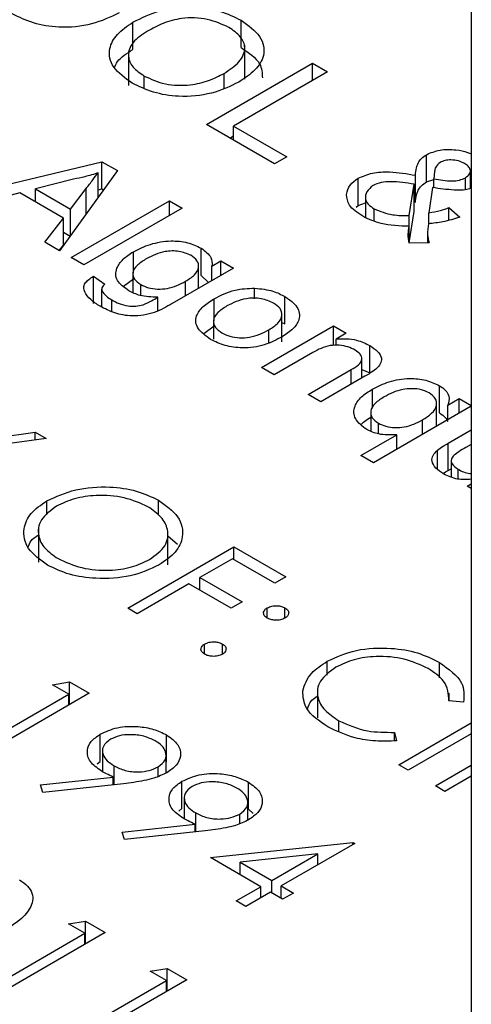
# Model space of a CAD drawing. Header units: inches. Extents: x 1880 to 2363, y -453 to -54.
# Tile 679 of 1056: x 1951.29 to 1951.561, y -148.338 to -147.748. Entities that reach past the tile are written whole.
import ezdxf

# ---------------------------------------------------------------- set-up
doc = ezdxf.new("R2010")
doc.units = ezdxf.units.IN
doc.header["$LTSCALE"] = 0.5
doc.header["$MEASUREMENT"] = 0
doc.layers.add('SID-M-S', color=105, linetype='Continuous')

msp = doc.modelspace()

# ---------------------------------------------------------------- linework, layer by layer
at = {"layer": 'SID-M-S'}
for p, q in [((1951.56069, -146.72774), (1951.56069, -148.53234)), ((1951.35787, -147.76603), (1951.35787, -147.74969)), ((1951.42281, -147.76486), (1951.42281, -147.74853)), ((1951.42492, -147.78381), (1951.42492, -147.76339)), ((1951.35528, -147.76713), (1951.35528, -147.78755)), ((1951.40195, -147.81091), (1951.46559, -147.77417)), ((1951.46559, -147.77417), (1951.47457, -147.77935)), ((1951.46559, -147.78453), (1951.46559, -147.77417)), ((1951.41252, -147.7891), (1951.41252, -147.78032)), ((1951.47457, -147.77935), (1951.41827, -147.81185)), ((1951.36478, -147.78923), (1951.36478, -147.78191)), ((1951.44275, -147.83446), (1951.40195, -147.81091)), ((1951.41827, -147.81185), (1951.45009, -147.83022)), ((1951.41827, -147.82033), (1951.41827, -147.81185)), ((1951.4161, -147.81908), (1951.41827, -147.81782)), ((1951.25622, -147.85327), (1951.33939, -147.83324)), ((1951.33939, -147.83324), (1951.34864, -147.83859)), ((1951.33939, -147.84958), (1951.33939, -147.83324)), ((1951.45009, -147.83022), (1951.44275, -147.83446)), ((1951.53377, -147.84535), (1951.53377, -147.82902)), ((1951.34864, -147.83859), (1951.31396, -147.8866)), ((1951.33722, -147.85441), (1951.33722, -147.83984)), ((1951.53868, -147.83913), (1951.53827, -147.84342)), ((1951.56013, -147.84919), (1951.56013, -147.83885)), ((1951.32239, -147.84366), (1951.29958, -147.84951)), ((1951.4929, -147.85952), (1951.4929, -147.84319)), ((1951.52721, -147.85772), (1951.52721, -147.84139)), ((1951.53377, -147.84535), (1951.53827, -147.84385)), ((1951.53827, -147.84881), (1951.53827, -147.84342)), ((1951.55715, -147.84975), (1951.55715, -147.84284)), ((1951.29018, -147.85194), (1951.26507, -147.85838)), ((1951.31628, -147.867), (1951.29018, -147.85194)), ((1951.29958, -147.85736), (1951.29958, -147.84951)), ((1951.29958, -147.84951), (1951.32048, -147.86158)), ((1951.32048, -147.86158), (1951.3299, -147.84931)), ((1951.3299, -147.86454), (1951.3299, -147.84931)), ((1951.33722, -147.8501), (1951.33939, -147.84958)), ((1951.33939, -147.84958), (1951.34032, -147.85011)), ((1951.52354, -147.86547), (1951.5264, -147.84674)), ((1951.5264, -147.86307), (1951.5264, -147.84674)), ((1951.53748, -147.84872), (1951.53517, -147.86388)), ((1951.32098, -147.89065), (1951.3799, -147.85663)), ((1951.3799, -147.85663), (1951.38746, -147.86099)), ((1951.3799, -147.86535), (1951.3799, -147.85663)), ((1951.4929, -147.85952), (1951.49725, -147.85795)), ((1951.49725, -147.85478), (1951.49725, -147.86657)), ((1951.32048, -147.87758), (1951.32048, -147.86158)), ((1951.38746, -147.86099), (1951.32853, -147.89501)), ((1951.49168, -147.86053), (1951.4929, -147.85952)), ((1951.50251, -147.86865), (1951.50251, -147.86143)), ((1951.52354, -147.8818), (1951.5264, -147.86307)), ((1951.53517, -147.87043), (1951.53517, -147.86388)), ((1951.54732, -147.86076), (1951.55376, -147.86646)), ((1951.54732, -147.86823), (1951.54732, -147.86076)), ((1951.30511, -147.88149), (1951.31628, -147.867)), ((1951.31628, -147.88333), (1951.31628, -147.867)), ((1951.52354, -147.8818), (1951.52354, -147.86547)), ((1951.31628, -147.87548), (1951.32031, -147.87781)), ((1951.52352, -147.88203), (1951.52352, -147.87194)), ((1951.53443, -147.87561), (1951.53443, -147.88181)), ((1951.31396, -147.8866), (1951.30511, -147.88149)), ((1951.53537, -147.88179), (1951.52352, -147.88203)), ((1951.31382, -147.88652), (1951.31628, -147.88333)), ((1951.35822, -147.90001), (1951.35822, -147.88714)), ((1951.39888, -147.90136), (1951.39888, -147.88503)), ((1951.32853, -147.89501), (1951.32098, -147.89065)), ((1951.4053, -147.89572), (1951.41059, -147.89267)), ((1951.41059, -147.89267), (1951.41815, -147.89703)), ((1951.41059, -147.90139), (1951.41059, -147.89267)), ((1951.41815, -147.89703), (1951.38145, -147.91821)), ((1951.39729, -147.90907), (1951.39729, -147.89583)), ((1951.4053, -147.90444), (1951.4053, -147.89572)), ((1951.33429, -147.90182), (1951.34109, -147.90662)), ((1951.33429, -147.91815), (1951.33429, -147.90182)), ((1951.3524, -147.90778), (1951.35822, -147.90347)), ((1951.3579, -147.90036), (1951.3579, -147.91155)), ((1951.38947, -147.91358), (1951.38947, -147.90486)), ((1951.39888, -147.90136), (1951.40328, -147.90561)), ((1951.33921, -147.90957), (1951.33921, -147.91967)), ((1951.33939, -147.91969), (1951.33939, -147.91055)), ((1951.3626, -147.91338), (1951.3626, -147.90683)), ((1951.43087, -147.91531), (1951.43087, -147.90897)), ((1951.34525, -147.92295), (1951.34525, -147.916)), ((1951.37282, -147.92247), (1951.37282, -147.91447)), ((1951.40672, -147.92862), (1951.40672, -147.91529)), ((1951.44905, -147.93033), (1951.44905, -147.91399)), ((1951.40617, -147.92886), (1951.40617, -147.93952)), ((1951.44726, -147.94116), (1951.44726, -147.92483)), ((1951.4004, -147.93613), (1951.40672, -147.93162)), ((1951.43505, -147.9565), (1951.47811, -147.93164)), ((1951.43945, -147.94164), (1951.43945, -147.9339)), ((1951.44726, -147.92954), (1951.44905, -147.93033)), ((1951.47811, -147.93164), (1951.48567, -147.936)), ((1951.47811, -147.94334), (1951.47811, -147.93164)), ((1951.48567, -147.936), (1951.47966, -147.93947)), ((1951.47966, -147.94328), (1951.47966, -147.93947)), ((1951.4999, -147.95968), (1951.4999, -147.94335)), ((1951.46569, -147.94753), (1951.4426, -147.96086)), ((1951.4952, -147.96277), (1951.4952, -147.95132)), ((1951.4426, -147.96086), (1951.43505, -147.9565)), ((1951.463, -147.97264), (1951.48871, -147.9578)), ((1951.48871, -147.96652), (1951.48871, -147.9578)), ((1951.4952, -147.95781), (1951.4999, -147.95968)), ((1951.4969, -147.96179), (1951.47056, -147.977)), ((1951.5014, -147.98108), (1951.5014, -147.96948)), ((1951.54159, -147.98375), (1951.54159, -147.96742)), ((1951.47056, -147.977), (1951.463, -147.97264)), ((1951.54655, -147.97918), (1951.5535, -147.97517)), ((1951.5535, -147.97517), (1951.56069, -147.97932)), ((1951.5535, -147.98389), (1951.5535, -147.97517)), ((1951.56069, -147.97974), (1951.50213, -148.01354)), ((1951.53988, -147.99175), (1951.53988, -147.97818)), ((1951.54655, -147.9879), (1951.54655, -147.97918)), ((1951.50043, -147.98341), (1951.50043, -147.99461)), ((1951.53137, -147.99667), (1951.53137, -147.98794)), ((1951.505, -147.99627), (1951.505, -147.98991)), ((1951.54675, -148.00192), (1951.56069, -147.99387)), ((1951.30587, -147.99899), (1951.25209, -148.00649)), ((1951.25529, -148.00136), (1951.29933, -147.99522)), ((1951.29933, -147.99522), (1951.30587, -147.99899)), ((1951.29933, -147.9999), (1951.29933, -147.99522)), ((1951.49458, -148.00918), (1951.51598, -147.99683)), ((1951.51598, -148.00555), (1951.51598, -147.99683)), ((1951.54675, -148.01825), (1951.54675, -148.00192)), ((1951.56069, -148.00259), (1951.55743, -148.00447)), ((1951.50213, -148.01354), (1951.49458, -148.00918)), ((1951.54041, -148.01747), (1951.54041, -148.00608)), ((1951.54675, -148.01825), (1951.54868, -148.01713)), ((1951.54868, -148.0124), (1951.54868, -148.02197)), ((1951.55276, -148.02335), (1951.55276, -148.01748)), ((1951.55819, -148.02759), (1951.56069, -148.02614)), ((1951.56069, -148.02903), (1951.55819, -148.02759)), ((1951.30641, -148.04487), (1951.30641, -148.03636)), ((1951.37318, -148.04495), (1951.37318, -148.03596)), ((1951.30129, -148.05264), (1951.30129, -148.07305)), ((1951.37893, -148.07475), (1951.37893, -148.05434)), ((1951.37893, -148.0573), (1951.38472, -148.06234)), ((1951.35483, -148.10073), (1951.41847, -148.06399)), ((1951.41847, -148.06399), (1951.44947, -148.08189)), ((1951.41847, -148.07153), (1951.41847, -148.06399)), ((1951.41765, -148.07105), (1951.39807, -148.08236)), ((1951.44294, -148.08566), (1951.41765, -148.07105)), ((1951.39807, -148.08236), (1951.42336, -148.09696)), ((1951.39807, -148.08989), (1951.39807, -148.08236)), ((1951.44947, -148.08189), (1951.44294, -148.08566)), ((1951.39154, -148.08613), (1951.36054, -148.10402)), ((1951.41683, -148.10073), (1951.39154, -148.08613)), ((1951.42336, -148.09696), (1951.41683, -148.10073)), ((1951.36054, -148.10402), (1951.35483, -148.10073)), ((1951.43846, -148.10662), (1951.43846, -148.10049)), ((1951.44906, -148.10662), (1951.44906, -148.10049)), ((1951.40093, -148.12828), (1951.40093, -148.12216)), ((1951.41153, -148.12828), (1951.41153, -148.12216)), ((1951.47432, -148.14088), (1951.47432, -148.13254)), ((1951.54164, -148.14246), (1951.54164, -148.13321)), ((1951.30975, -148.14653), (1951.32001, -148.14492)), ((1951.31954, -148.15219), (1951.30975, -148.14653)), ((1951.32001, -148.14492), (1951.33178, -148.15171)), ((1951.32001, -148.15851), (1951.32001, -148.14492)), ((1951.26243, -148.18516), (1951.31954, -148.15219)), ((1951.33178, -148.15171), (1951.26814, -148.18845)), ((1951.31954, -148.15878), (1951.31954, -148.15219)), ((1951.46851, -148.14911), (1951.46851, -148.16636)), ((1951.54751, -148.15627), (1951.54751, -148.15169)), ((1951.5561, -148.15692), (1951.54728, -148.15625)), ((1951.4813, -148.17446), (1951.4813, -148.16809)), ((1951.51719, -148.19446), (1951.56069, -148.16934)), ((1951.33839, -148.19249), (1951.33839, -148.17615)), ((1951.37814, -148.19293), (1951.37814, -148.1766)), ((1951.51464, -148.17509), (1951.51585, -148.18016)), ((1951.51464, -148.18017), (1951.51464, -148.17509)), ((1951.56069, -148.17594), (1951.5229, -148.19775)), ((1951.33976, -148.18597), (1951.33976, -148.19868)), ((1951.33653, -148.194), (1951.33839, -148.19249)), ((1951.37778, -148.19949), (1951.37778, -148.18898)), ((1951.5229, -148.19775), (1951.51719, -148.19446)), ((1951.34662, -148.20644), (1951.34662, -148.19513)), ((1951.37298, -148.20149), (1951.37298, -148.19575)), ((1951.53922, -148.20717), (1951.56069, -148.19478)), ((1951.30265, -148.20659), (1951.34621, -148.20188)), ((1951.35229, -148.20583), (1951.30404, -148.21106)), ((1951.34621, -148.20649), (1951.34621, -148.20188)), ((1951.38735, -148.22075), (1951.38735, -148.20442)), ((1951.4271, -148.22119), (1951.4271, -148.20486)), ((1951.56069, -148.20137), (1951.54493, -148.21047)), ((1951.30404, -148.21106), (1951.30265, -148.20659)), ((1951.54493, -148.21047), (1951.53922, -148.20717)), ((1951.38871, -148.21423), (1951.38871, -148.22694)), ((1951.42674, -148.22775), (1951.42674, -148.21724)), ((1951.38549, -148.22226), (1951.38735, -148.22075)), ((1951.39557, -148.2347), (1951.39557, -148.2234)), ((1951.42193, -148.22975), (1951.42193, -148.22401)), ((1951.4271, -148.22119), (1951.42991, -148.22368)), ((1951.3516, -148.23485), (1951.39516, -148.23014)), ((1951.35299, -148.23932), (1951.3516, -148.23485)), ((1951.40124, -148.23409), (1951.35299, -148.23932)), ((1951.39516, -148.23475), (1951.39516, -148.23014)), ((1951.40439, -148.25015), (1951.48972, -148.24101)), ((1951.49088, -148.24168), (1951.44682, -148.26711)), ((1951.48972, -148.24101), (1951.49088, -148.24168)), ((1951.48972, -148.24235), (1951.48972, -148.24101)), ((1951.43458, -148.26758), (1951.40439, -148.25015)), ((1951.46875, -148.24786), (1951.42214, -148.25286)), ((1951.42214, -148.25286), (1951.44111, -148.26381)), ((1951.42214, -148.2604), (1951.42214, -148.25286)), ((1951.44111, -148.26381), (1951.46875, -148.24786)), ((1951.46875, -148.25445), (1951.46875, -148.24786)), ((1951.44111, -148.27135), (1951.44111, -148.26381)), ((1951.41989, -148.27606), (1951.43458, -148.26758)), ((1951.44029, -148.27088), (1951.42561, -148.27936)), ((1951.43458, -148.27418), (1951.43458, -148.26758)), ((1951.44763, -148.27512), (1951.44029, -148.27088)), ((1951.44682, -148.26711), (1951.45416, -148.27135)), ((1951.44682, -148.27465), (1951.44682, -148.26711)), ((1951.45416, -148.27135), (1951.44763, -148.27512)), ((1951.42561, -148.27936), (1951.41989, -148.27606)), ((1951.31934, -148.28984), (1951.3296, -148.28822)), ((1951.3296, -148.28822), (1951.34136, -148.29502)), ((1951.3296, -148.30181), (1951.3296, -148.28822)), ((1951.32913, -148.29549), (1951.31934, -148.28984)), ((1951.27201, -148.32846), (1951.32913, -148.29549)), ((1951.34136, -148.29502), (1951.27773, -148.33176)), ((1951.32913, -148.30208), (1951.32913, -148.29549)), ((1951.36829, -148.3181), (1951.37855, -148.31648)), ((1951.37808, -148.32375), (1951.36829, -148.3181)), ((1951.37855, -148.31648), (1951.39032, -148.32328)), ((1951.37855, -148.33007), (1951.37855, -148.31648)), ((1951.32097, -148.35672), (1951.37808, -148.32375)), ((1951.39032, -148.32328), (1951.32668, -148.36002)), ((1951.37808, -148.33034), (1951.37808, -148.32375))]:
    msp.add_line(p, q, dxfattribs=at)
for points, knots in [([(1951.35787, -147.74969), (1951.36308, -147.74708), (1951.37347, -147.74185), (1951.39305, -147.7398), (1951.4105, -147.74243), (1951.4187, -147.7465), (1951.42281, -147.74853)], [0, 0, 0, 0, 0.2804597, 0.5593841, 0.7794462, 1, 1, 1, 1]), ([(1951.34964, -147.74409), (1951.34444, -147.74658), (1951.33407, -147.75156), (1951.31481, -147.75348), (1951.29789, -147.7506), (1951.28976, -147.74669), (1951.28569, -147.74473)], [0, 0, 0, 0, 0.2802, 0.559253, 0.779494, 1, 1, 1, 1]), ([(1951.35749, -147.78618), (1951.3533, -147.78319), (1951.34493, -147.77721), (1951.34277, -147.76616), (1951.34787, -147.75663), (1951.35454, -147.75201), (1951.35787, -147.74969)], [0, 0, 0, 0, 0.279813, 0.559009, 0.779423, 1, 1, 1, 1]), ([(1951.41551, -147.75279), (1951.41139, -147.75094), (1951.40318, -147.74723), (1951.38783, -147.74664), (1951.37571, -147.75015), (1951.36974, -147.75334), (1951.36674, -147.75493)], [0, 0, 0, 0, 0.2795337, 0.5582004, 0.7786993, 1, 1, 1, 1]), ([(1951.42281, -147.74853), (1951.42706, -147.75159), (1951.43555, -147.75769), (1951.43759, -147.76898), (1951.43184, -147.77859), (1951.42491, -147.78322), (1951.42143, -147.78554)], [0, 0, 0, 0, 0.2797857, 0.5588605, 0.7792288, 1, 1, 1, 1]), ([(1951.36674, -147.75493), (1951.36349, -147.7571), (1951.357, -147.76141), (1951.35435, -147.76948), (1951.35728, -147.77676), (1951.36228, -147.7802), (1951.36478, -147.78191)], [0, 0, 0, 0, 0.280461, 0.559536, 0.779626, 1, 1, 1, 1]), ([(1951.41252, -147.78032), (1951.41584, -147.77812), (1951.42246, -147.77374), (1951.42598, -147.76559), (1951.42309, -147.75809), (1951.41803, -147.75456), (1951.41551, -147.75279)], [0, 0, 0, 0, 0.280614, 0.559668, 0.779739, 1, 1, 1, 1]), ([(1951.34681, -147.77687), (1951.34737, -147.77564), (1951.34924, -147.7715), (1951.35431, -147.76829), (1951.35787, -147.76603)], [0, 0, 0, 0, 0.296579, 1, 1, 1, 1]), ([(1951.42281, -147.76486), (1951.42731, -147.76791), (1951.43512, -147.7732), (1951.43538, -147.78007), (1951.43549, -147.78298)], [0, 0, 0, 0, 0.575945, 1, 1, 1, 1]), ([(1951.36478, -147.78191), (1951.36877, -147.78375), (1951.37673, -147.78741), (1951.39155, -147.78782), (1951.40369, -147.78493), (1951.40958, -147.78186), (1951.41252, -147.78032)], [0, 0, 0, 0, 0.279493, 0.558539, 0.778917, 1, 1, 1, 1]), ([(1951.42143, -147.78554), (1951.41624, -147.78803), (1951.40587, -147.79301), (1951.38661, -147.79493), (1951.36968, -147.79204), (1951.36156, -147.78814), (1951.35749, -147.78618)], [0, 0, 0, 0, 0.2802, 0.559253, 0.779494, 1, 1, 1, 1]), ([(1951.53377, -147.82902), (1951.53639, -147.82792), (1951.54164, -147.82572), (1951.55089, -147.82586), (1951.55734, -147.82701), (1951.55998, -147.82828), (1951.56069, -147.82862)], [0, 0, 0, 0, 0.323668, 0.648832, 0.905001, 1, 1, 1, 1]), ([(1951.52721, -147.84139), (1951.52738, -147.83989), (1951.52766, -147.83742), (1951.52875, -147.83403), (1951.53055, -147.83127), (1951.5327, -147.82977), (1951.53377, -147.82902)], [0, 0, 0, 0, 0.340345, 0.5605108, 0.7803711, 1, 1, 1, 1]), ([(1951.542, -147.83369), (1951.54096, -147.83462), (1951.5391, -147.83629), (1951.53881, -147.83826), (1951.53868, -147.83913)], [0, 0, 0, 0, 0.557494, 1, 1, 1, 1]), ([(1951.55666, -147.83428), (1951.55548, -147.8337), (1951.55313, -147.83255), (1951.54883, -147.83204), (1951.54483, -147.83237), (1951.54294, -147.83325), (1951.542, -147.83369)], [0, 0, 0, 0, 0.2802578, 0.5600752, 0.7800844, 1, 1, 1, 1]), ([(1951.55715, -147.84284), (1951.55813, -147.84213), (1951.5601, -147.84071), (1951.56032, -147.8381), (1951.55907, -147.83588), (1951.55746, -147.83481), (1951.55666, -147.83428)], [0, 0, 0, 0, 0.2795616, 0.5589286, 0.7792927, 1, 1, 1, 1]), ([(1951.33722, -147.83984), (1951.33457, -147.84071), (1951.32983, -147.84225), (1951.32467, -147.84323), (1951.32239, -147.84366)], [0, 0, 0, 0, 0.559891, 1, 1, 1, 1]), ([(1951.3299, -147.84931), (1951.33127, -147.84755), (1951.33372, -147.84439), (1951.33615, -147.84123), (1951.33722, -147.83984)], [0, 0, 0, 0, 0.56, 1, 1, 1, 1]), ([(1951.4929, -147.84319), (1951.49564, -147.84198), (1951.50112, -147.83957), (1951.51373, -147.83894), (1951.52209, -147.84046), (1951.52721, -147.84139)], [0, 0, 0, 0, 0.279186, 0.559155, 1, 1, 1, 1]), ([(1951.48592, -147.85283), (1951.48635, -147.85081), (1951.48713, -147.8472), (1951.49114, -147.84441), (1951.4929, -147.84319)], [0, 0, 0, 0, 0.5596481, 1, 1, 1, 1]), ([(1951.5264, -147.84674), (1951.52174, -147.84595), (1951.51525, -147.84484), (1951.50648, -147.84553), (1951.50337, -147.84682), (1951.50183, -147.84746)], [0, 0, 0, 0, 0.560438, 0.780681, 1, 1, 1, 1]), ([(1951.52721, -147.85772), (1951.52738, -147.85622), (1951.52766, -147.85375), (1951.52875, -147.85036), (1951.53055, -147.8476), (1951.5327, -147.8461), (1951.53377, -147.84535)], [0, 0, 0, 0, 0.340345, 0.5605108, 0.7803711, 1, 1, 1, 1]), ([(1951.53827, -147.84342), (1951.54186, -147.8441), (1951.54687, -147.84505), (1951.55369, -147.84445), (1951.556, -147.84337), (1951.55715, -147.84284)], [0, 0, 0, 0, 0.560577, 0.780321, 1, 1, 1, 1]), ([(1951.50183, -147.84746), (1951.50043, -147.84866), (1951.49764, -147.85107), (1951.49681, -147.85519), (1951.49859, -147.85885), (1951.5012, -147.86057), (1951.50251, -147.86143)], [0, 0, 0, 0, 0.2788865, 0.5592338, 0.7793187, 1, 1, 1, 1]), ([(1951.56013, -147.84919), (1951.55972, -147.84934), (1951.55694, -147.85038), (1951.54865, -147.85038), (1951.54172, -147.84935), (1951.53748, -147.84872)], [0, 0, 0, 0, 0.063093, 0.427028, 1, 1, 1, 1]), ([(1951.49566, -147.86594), (1951.49249, -147.86381), (1951.48683, -147.85999), (1951.48619, -147.85502), (1951.48592, -147.85283)], [0, 0, 0, 0, 0.559913, 1, 1, 1, 1]), ([(1951.50251, -147.86143), (1951.50606, -147.86289), (1951.5124, -147.8655), (1951.52013, -147.86548), (1951.52354, -147.86547)], [0, 0, 0, 0, 0.55909, 1, 1, 1, 1]), ([(1951.53517, -147.86388), (1951.53755, -147.86343), (1951.54178, -147.86262), (1951.54563, -147.86133), (1951.54732, -147.86076)], [0, 0, 0, 0, 0.559831, 1, 1, 1, 1]), ([(1951.52352, -147.87194), (1951.51767, -147.87176), (1951.50721, -147.87144), (1951.49919, -147.86763), (1951.49566, -147.86594)], [0, 0, 0, 0, 0.559485, 1, 1, 1, 1]), ([(1951.55376, -147.86646), (1951.55045, -147.86751), (1951.54453, -147.86937), (1951.53793, -147.87012), (1951.53502, -147.87045)], [0, 0, 0, 0, 0.560222, 1, 1, 1, 1]), ([(1951.52352, -147.88203), (1951.5232, -147.88015), (1951.52261, -147.87678), (1951.52324, -147.87342), (1951.52352, -147.87194)], [0, 0, 0, 0, 0.55975, 1, 1, 1, 1]), ([(1951.53502, -147.87045), (1951.53467, -147.87257), (1951.53405, -147.87636), (1951.53497, -147.88013), (1951.53537, -147.88179)], [0, 0, 0, 0, 0.559946, 1, 1, 1, 1]), ([(1951.35822, -147.88714), (1951.36148, -147.88553), (1951.368, -147.88231), (1951.37977, -147.88024), (1951.39104, -147.88129), (1951.39627, -147.88378), (1951.39888, -147.88503)], [0, 0, 0, 0, 0.280758, 0.560308, 0.779979, 1, 1, 1, 1]), ([(1951.35543, -147.91054), (1951.3527, -147.90859), (1951.34723, -147.9047), (1951.34756, -147.89744), (1951.35157, -147.89152), (1951.356, -147.8886), (1951.35822, -147.88714)], [0, 0, 0, 0, 0.2793934, 0.5582325, 0.7789858, 1, 1, 1, 1]), ([(1951.3927, -147.88931), (1951.39041, -147.88836), (1951.38584, -147.88644), (1951.37518, -147.88677), (1951.36966, -147.88952), (1951.36629, -147.8912)], [0, 0, 0, 0, 0.279462, 0.559602, 1, 1, 1, 1]), ([(1951.39888, -147.88503), (1951.40127, -147.88681), (1951.40554, -147.88998), (1951.40538, -147.89396), (1951.4053, -147.89572)], [0, 0, 0, 0, 0.558708, 1, 1, 1, 1]), ([(1951.36629, -147.8912), (1951.36433, -147.89242), (1951.36042, -147.89486), (1951.35735, -147.89931), (1951.35831, -147.90374), (1951.36117, -147.9058), (1951.3626, -147.90683)], [0, 0, 0, 0, 0.281209, 0.560364, 0.780157, 1, 1, 1, 1]), ([(1951.38947, -147.90486), (1951.3914, -147.90364), (1951.39525, -147.90121), (1951.39777, -147.89673), (1951.3969, -147.89238), (1951.3941, -147.89033), (1951.3927, -147.88931)], [0, 0, 0, 0, 0.281001, 0.560162, 0.780244, 1, 1, 1, 1]), ([(1951.33832, -147.91985), (1951.33631, -147.91857), (1951.33229, -147.91603), (1951.32915, -147.91203), (1951.32833, -147.90861), (1951.32934, -147.90514), (1951.33231, -147.90315), (1951.33429, -147.90182)], [0, 0, 0, 0, 0.250706, 0.500765, 0.62603, 0.75115, 1, 1, 1, 1]), ([(1951.3626, -147.90683), (1951.36407, -147.90753), (1951.36702, -147.90895), (1951.37273, -147.90972), (1951.38114, -147.90916), (1951.38604, -147.90663), (1951.38947, -147.90486)], [0, 0, 0, 0, 0.187058, 0.373964, 0.560921, 1, 1, 1, 1]), ([(1951.34109, -147.90662), (1951.34036, -147.9073), (1951.33907, -147.90852), (1951.33929, -147.90993), (1951.33939, -147.91055)], [0, 0, 0, 0, 0.560151, 1, 1, 1, 1]), ([(1951.33939, -147.91055), (1951.34014, -147.91169), (1951.34148, -147.91373), (1951.34409, -147.9153), (1951.34525, -147.916)], [0, 0, 0, 0, 0.558913, 1, 1, 1, 1]), ([(1951.37282, -147.91447), (1951.36915, -147.91432), (1951.36259, -147.91406), (1951.35762, -147.91162), (1951.35543, -147.91054)], [0, 0, 0, 0, 0.558993, 1, 1, 1, 1]), ([(1951.40672, -147.91529), (1951.41061, -147.91325), (1951.41755, -147.90962), (1951.42681, -147.90916), (1951.43087, -147.90897)], [0, 0, 0, 0, 0.560964, 1, 1, 1, 1]), ([(1951.43087, -147.90897), (1951.43471, -147.90939), (1951.44157, -147.91015), (1951.44676, -147.91282), (1951.44905, -147.91399)], [0, 0, 0, 0, 0.559001, 1, 1, 1, 1]), ([(1951.34525, -147.916), (1951.34668, -147.91677), (1951.34954, -147.91831), (1951.35452, -147.91974), (1951.35969, -147.91996), (1951.36256, -147.91928), (1951.36399, -147.91894)], [0, 0, 0, 0, 0.280657, 0.560196, 0.780102, 1, 1, 1, 1]), ([(1951.36399, -147.91894), (1951.36574, -147.91817), (1951.36886, -147.9168), (1951.37161, -147.91518), (1951.37282, -147.91447)], [0, 0, 0, 0, 0.559478, 1, 1, 1, 1]), ([(1951.40448, -147.93973), (1951.40162, -147.9377), (1951.3959, -147.93365), (1951.39503, -147.92603), (1951.39962, -147.91982), (1951.40435, -147.9168), (1951.40672, -147.91529)], [0, 0, 0, 0, 0.279706, 0.558494, 0.778914, 1, 1, 1, 1]), ([(1951.44225, -147.91792), (1951.43987, -147.91687), (1951.43511, -147.91476), (1951.42374, -147.9149), (1951.41788, -147.91784), (1951.4143, -147.91964)], [0, 0, 0, 0, 0.279978, 0.559846, 1, 1, 1, 1]), ([(1951.44905, -147.91399), (1951.45184, -147.91599), (1951.45742, -147.91997), (1951.45835, -147.92739), (1951.45429, -147.93359), (1951.44967, -147.93656), (1951.44736, -147.93806)], [0, 0, 0, 0, 0.279665, 0.558753, 0.779029, 1, 1, 1, 1]), ([(1951.38145, -147.91821), (1951.37814, -147.92014), (1951.37157, -147.92396), (1951.35838, -147.92644), (1951.34657, -147.92408), (1951.34107, -147.92126), (1951.33832, -147.91985)], [0, 0, 0, 0, 0.281938, 0.558596, 0.778813, 1, 1, 1, 1]), ([(1951.4143, -147.91964), (1951.41229, -147.92091), (1951.40827, -147.92344), (1951.40558, -147.92813), (1951.40682, -147.93264), (1951.40979, -147.93475), (1951.41128, -147.9358)], [0, 0, 0, 0, 0.28107, 0.560152, 0.780021, 1, 1, 1, 1]), ([(1951.43945, -147.9339), (1951.44143, -147.93264), (1951.44537, -147.93013), (1951.44781, -147.92548), (1951.44664, -147.92104), (1951.44371, -147.91896), (1951.44225, -147.91792)], [0, 0, 0, 0, 0.281019, 0.560084, 0.78001, 1, 1, 1, 1]), ([(1951.41128, -147.9358), (1951.41281, -147.93655), (1951.41588, -147.93805), (1951.42185, -147.93887), (1951.43066, -147.93837), (1951.43583, -147.93574), (1951.43945, -147.9339)], [0, 0, 0, 0, 0.187177, 0.374201, 0.561245, 1, 1, 1, 1]), ([(1951.44736, -147.93806), (1951.44401, -147.93986), (1951.43733, -147.94346), (1951.42448, -147.94536), (1951.4128, -147.94367), (1951.40725, -147.94104), (1951.40448, -147.93973)], [0, 0, 0, 0, 0.281038, 0.559477, 0.779629, 1, 1, 1, 1]), ([(1951.47966, -147.93947), (1951.48173, -147.93934), (1951.48586, -147.93908), (1951.49325, -147.94013), (1951.49738, -147.94213), (1951.4999, -147.94335)], [0, 0, 0, 0, 0.2804567, 0.5606826, 1, 1, 1, 1]), ([(1951.49106, -147.9461), (1951.48967, -147.94541), (1951.4869, -147.94405), (1951.48165, -147.94302), (1951.47352, -147.94327), (1951.46892, -147.94578), (1951.46569, -147.94753)], [0, 0, 0, 0, 0.187373, 0.374547, 0.560894, 1, 1, 1, 1]), ([(1951.48871, -147.9578), (1951.49025, -147.9569), (1951.49331, -147.95511), (1951.49582, -147.95169), (1951.4944, -147.94838), (1951.49217, -147.94686), (1951.49106, -147.9461)], [0, 0, 0, 0, 0.281719, 0.559423, 0.779415, 1, 1, 1, 1]), ([(1951.4999, -147.94335), (1951.50155, -147.94446), (1951.50484, -147.94668), (1951.50725, -147.95064), (1951.50652, -147.95448), (1951.50455, -147.95648), (1951.50356, -147.95748)], [0, 0, 0, 0, 0.280304, 0.5601666, 0.7797162, 1, 1, 1, 1]), ([(1951.50356, -147.95748), (1951.50239, -147.95832), (1951.5003, -147.95983), (1951.49794, -147.96119), (1951.4969, -147.96179)], [0, 0, 0, 0, 0.559768, 1, 1, 1, 1]), ([(1951.5014, -147.96948), (1951.50461, -147.96788), (1951.51102, -147.96467), (1951.52269, -147.96261), (1951.53378, -147.96377), (1951.53899, -147.9662), (1951.54159, -147.96742)], [0, 0, 0, 0, 0.280807, 0.56017, 0.779958, 1, 1, 1, 1]), ([(1951.49805, -147.99374), (1951.49539, -147.99168), (1951.49008, -147.98754), (1951.4901, -147.98007), (1951.49442, -147.97395), (1951.49907, -147.97097), (1951.5014, -147.96948)], [0, 0, 0, 0, 0.27883, 0.558445, 0.778947, 1, 1, 1, 1]), ([(1951.53548, -147.97174), (1951.53399, -147.97104), (1951.531, -147.96964), (1951.52521, -147.96902), (1951.51686, -147.96976), (1951.51198, -147.9723), (1951.50855, -147.97408)], [0, 0, 0, 0, 0.18681, 0.373698, 0.560659, 1, 1, 1, 1]), ([(1951.54159, -147.96742), (1951.54293, -147.96832), (1951.54561, -147.97013), (1951.54794, -147.97429), (1951.54708, -147.97732), (1951.54655, -147.97918)], [0, 0, 0, 0, 0.280425, 0.560612, 1, 1, 1, 1]), ([(1951.50855, -147.97408), (1951.50659, -147.97532), (1951.50267, -147.97779), (1951.49995, -147.98232), (1951.50076, -147.98676), (1951.50359, -147.98886), (1951.505, -147.98991)], [0, 0, 0, 0, 0.281086, 0.560306, 0.780331, 1, 1, 1, 1]), ([(1951.53137, -147.98794), (1951.53338, -147.98667), (1951.5374, -147.98415), (1951.54029, -147.97956), (1951.53973, -147.97499), (1951.5369, -147.97282), (1951.53548, -147.97174)], [0, 0, 0, 0, 0.281174, 0.560562, 0.780657, 1, 1, 1, 1]), ([(1951.49484, -147.9906), (1951.49486, -147.99056), (1951.49618, -147.98867), (1951.49882, -147.98723), (1951.5014, -147.98581)], [0, 0, 0, 0, 0.020379, 1, 1, 1, 1]), ([(1951.505, -147.98991), (1951.50645, -147.99059), (1951.50936, -147.99196), (1951.51497, -147.99261), (1951.52316, -147.99211), (1951.52799, -147.98966), (1951.53137, -147.98794)], [0, 0, 0, 0, 0.187008, 0.374094, 0.561188, 1, 1, 1, 1]), ([(1951.54159, -147.98375), (1951.54299, -147.98464), (1951.54533, -147.98614), (1951.5462, -147.98807), (1951.54655, -147.98885)], [0, 0, 0, 0, 0.599202, 1, 1, 1, 1]), ([(1951.51598, -147.99683), (1951.51225, -147.99693), (1951.50557, -147.99712), (1951.50035, -147.99478), (1951.49805, -147.99374)], [0, 0, 0, 0, 0.559099, 1, 1, 1, 1]), ([(1951.54041, -148.00608), (1951.54151, -148.00526), (1951.54348, -148.0038), (1951.54575, -148.00249), (1951.54675, -148.00192)], [0, 0, 0, 0, 0.55984, 1, 1, 1, 1]), ([(1951.55743, -148.00447), (1951.55601, -148.00529), (1951.55348, -148.00675), (1951.55129, -148.00838), (1951.55033, -148.00909)], [0, 0, 0, 0, 0.560241, 1, 1, 1, 1]), ([(1951.54398, -148.02026), (1951.54234, -148.01913), (1951.53908, -148.01689), (1951.53676, -148.01292), (1951.53738, -148.00907), (1951.5394, -148.00708), (1951.54041, -148.00608)], [0, 0, 0, 0, 0.28033, 0.560257, 0.779651, 1, 1, 1, 1]), ([(1951.55033, -148.00909), (1951.54969, -148.00988), (1951.54842, -148.01144), (1951.54885, -148.01466), (1951.55128, -148.01641), (1951.55276, -148.01748)], [0, 0, 0, 0, 0.280659, 0.560911, 1, 1, 1, 1]), ([(1951.55276, -148.01748), (1951.55493, -148.01866), (1951.55733, -148.01996), (1951.5604, -148.01997), (1951.56069, -148.01997)], [0, 0, 0, 0, 0.903504, 1, 1, 1, 1]), ([(1951.54373, -148.02006), (1951.54376, -148.02004), (1951.54467, -148.01939), (1951.54573, -148.01881), (1951.54675, -148.01825)], [0, 0, 0, 0, 0.029484, 1, 1, 1, 1]), ([(1951.56069, -148.02346), (1951.55786, -148.02361), (1951.55156, -148.02392), (1951.54667, -148.02156), (1951.54398, -148.02026)], [0, 0, 0, 0, 0.4499167, 1, 1, 1, 1]), ([(1951.30641, -148.03636), (1951.31191, -148.03387), (1951.3229, -148.02888), (1951.3428, -148.02745), (1951.36045, -148.02995), (1951.36894, -148.03396), (1951.37318, -148.03596)], [0, 0, 0, 0, 0.279731, 0.559327, 0.77968, 1, 1, 1, 1]), ([(1951.36694, -148.03989), (1951.3624, -148.03788), (1951.35332, -148.03384), (1951.33704, -148.03262), (1951.32252, -148.03466), (1951.3156, -148.03798), (1951.31215, -148.03964)], [0, 0, 0, 0, 0.279627, 0.55935, 0.77963, 1, 1, 1, 1]), ([(1951.30679, -148.07488), (1951.30241, -148.07172), (1951.29363, -148.0654), (1951.29166, -148.05387), (1951.29582, -148.04366), (1951.30288, -148.03879), (1951.30641, -148.03636)], [0, 0, 0, 0, 0.2796633, 0.5593539, 0.7796364, 1, 1, 1, 1]), ([(1951.31215, -148.03964), (1951.30862, -148.04224), (1951.30157, -148.04744), (1951.30061, -148.05687), (1951.30442, -148.06508), (1951.3102, -148.06901), (1951.31309, -148.07098)], [0, 0, 0, 0, 0.279416, 0.559077, 0.779478, 1, 1, 1, 1]), ([(1951.36792, -148.0715), (1951.37147, -148.06889), (1951.37857, -148.06366), (1951.37959, -148.05413), (1951.37549, -148.04591), (1951.36979, -148.0419), (1951.36694, -148.03989)], [0, 0, 0, 0, 0.279468, 0.55887, 0.779516, 1, 1, 1, 1]), ([(1951.37318, -148.03596), (1951.37765, -148.03915), (1951.38657, -148.04551), (1951.38869, -148.05716), (1951.38437, -148.06746), (1951.3772, -148.07236), (1951.37362, -148.07481)], [0, 0, 0, 0, 0.279767, 0.559358, 0.779571, 1, 1, 1, 1]), ([(1951.29527, -148.06402), (1951.29566, -148.06274), (1951.2965, -148.06003), (1951.29962, -148.05794), (1951.30129, -148.05683)], [0, 0, 0, 0, 0.469148, 1, 1, 1, 1]), ([(1951.37362, -148.07481), (1951.36812, -148.07734), (1951.35712, -148.08239), (1951.33711, -148.08348), (1951.31942, -148.08103), (1951.311, -148.07693), (1951.30679, -148.07488)], [0, 0, 0, 0, 0.27963, 0.559343, 0.779597, 1, 1, 1, 1]), ([(1951.31309, -148.07098), (1951.31759, -148.07305), (1951.32659, -148.07718), (1951.34292, -148.07856), (1951.3575, -148.0765), (1951.36445, -148.07317), (1951.36792, -148.0715)], [0, 0, 0, 0, 0.27983, 0.559389, 0.779654, 1, 1, 1, 1]), ([(1951.43846, -148.10049), (1951.43933, -148.1001), (1951.44109, -148.09931), (1951.44425, -148.09914), (1951.44705, -148.09953), (1951.44839, -148.10017), (1951.44906, -148.10049)], [0, 0, 0, 0, 0.279585, 0.559454, 0.779697, 1, 1, 1, 1]), ([(1951.43846, -148.10662), (1951.43776, -148.10611), (1951.43638, -148.1051), (1951.4361, -148.10327), (1951.43677, -148.10165), (1951.4379, -148.10088), (1951.43846, -148.10049)], [0, 0, 0, 0, 0.279647, 0.559299, 0.779615, 1, 1, 1, 1]), ([(1951.44906, -148.10049), (1951.44976, -148.101), (1951.45115, -148.10201), (1951.4514, -148.10384), (1951.45077, -148.10546), (1951.44963, -148.10623), (1951.44906, -148.10662)], [0, 0, 0, 0, 0.2796016, 0.559212, 0.7794752, 1, 1, 1, 1]), ([(1951.44906, -148.10662), (1951.44819, -148.10702), (1951.44645, -148.10782), (1951.44327, -148.10797), (1951.44046, -148.10759), (1951.43912, -148.10694), (1951.43846, -148.10662)], [0, 0, 0, 0, 0.279517, 0.559326, 0.779544, 1, 1, 1, 1]), ([(1951.40093, -148.12828), (1951.40024, -148.12778), (1951.39887, -148.12676), (1951.39859, -148.12494), (1951.39926, -148.12332), (1951.40037, -148.12255), (1951.40093, -148.12216)], [0, 0, 0, 0, 0.279581, 0.559143, 0.779575, 1, 1, 1, 1]), ([(1951.40093, -148.12216), (1951.4018, -148.12176), (1951.40355, -148.12097), (1951.40672, -148.1208), (1951.40953, -148.12119), (1951.41086, -148.12183), (1951.41153, -148.12216)], [0, 0, 0, 0, 0.279576, 0.559284, 0.779552, 1, 1, 1, 1]), ([(1951.41153, -148.12216), (1951.41223, -148.12266), (1951.41362, -148.12367), (1951.41387, -148.1255), (1951.41324, -148.12713), (1951.4121, -148.1279), (1951.41153, -148.12828)], [0, 0, 0, 0, 0.279602, 0.559212, 0.779475, 1, 1, 1, 1]), ([(1951.41153, -148.12828), (1951.41066, -148.12868), (1951.40891, -148.12948), (1951.40574, -148.12963), (1951.40293, -148.12925), (1951.40159, -148.1286), (1951.40093, -148.12828)], [0, 0, 0, 0, 0.279469, 0.559358, 0.779674, 1, 1, 1, 1]), ([(1951.47432, -148.13254), (1951.47989, -148.13), (1951.49103, -148.12491), (1951.51137, -148.12404), (1951.52902, -148.12693), (1951.53743, -148.13112), (1951.54164, -148.13321)], [0, 0, 0, 0, 0.279512, 0.55908, 0.779374, 1, 1, 1, 1]), ([(1951.53476, -148.13677), (1951.53023, -148.1347), (1951.52117, -148.13054), (1951.50479, -148.12906), (1951.49007, -148.13105), (1951.48309, -148.13441), (1951.47959, -148.13609)], [0, 0, 0, 0, 0.279856, 0.559519, 0.779686, 1, 1, 1, 1]), ([(1951.45969, -148.1503), (1951.46092, -148.14656), (1951.4631, -148.13986), (1951.47088, -148.13478), (1951.47432, -148.13254)], [0, 0, 0, 0, 0.559029, 1, 1, 1, 1]), ([(1951.54164, -148.13321), (1951.54707, -148.13713), (1951.55679, -148.14413), (1951.55631, -148.15301), (1951.5561, -148.15692)], [0, 0, 0, 0, 0.559517, 1, 1, 1, 1]), ([(1951.47959, -148.13609), (1951.47596, -148.13875), (1951.4687, -148.14406), (1951.4678, -148.15379), (1951.4723, -148.16211), (1951.4783, -148.16609), (1951.4813, -148.16809)], [0, 0, 0, 0, 0.279434, 0.558921, 0.779283, 1, 1, 1, 1]), ([(1951.54728, -148.15625), (1951.54702, -148.15214), (1951.54656, -148.14479), (1951.53837, -148.13923), (1951.53476, -148.13677)], [0, 0, 0, 0, 0.558427, 1, 1, 1, 1]), ([(1951.47481, -148.17188), (1951.46966, -148.16835), (1951.46046, -148.16206), (1951.45993, -148.15389), (1951.45969, -148.1503)], [0, 0, 0, 0, 0.559804, 1, 1, 1, 1]), ([(1951.46249, -148.16109), (1951.46305, -148.15927), (1951.46395, -148.15635), (1951.46726, -148.15414), (1951.46851, -148.15331)], [0, 0, 0, 0, 0.623619, 1, 1, 1, 1]), ([(1951.4813, -148.16809), (1951.48682, -148.17058), (1951.49671, -148.17505), (1951.50915, -148.17508), (1951.51464, -148.17509)], [0, 0, 0, 0, 0.558772, 1, 1, 1, 1]), ([(1951.33903, -148.19829), (1951.3365, -148.19648), (1951.33145, -148.19286), (1951.33005, -148.18626), (1951.3323, -148.18035), (1951.33636, -148.17755), (1951.33839, -148.17615)], [0, 0, 0, 0, 0.279814, 0.559489, 0.779635, 1, 1, 1, 1]), ([(1951.33839, -148.17615), (1951.34168, -148.17466), (1951.34825, -148.17167), (1951.36026, -148.17123), (1951.3706, -148.17298), (1951.37563, -148.17539), (1951.37814, -148.1766)], [0, 0, 0, 0, 0.279538, 0.558851, 0.779452, 1, 1, 1, 1]), ([(1951.37132, -148.1802), (1951.36915, -148.17916), (1951.36479, -148.17709), (1951.35692, -148.17625), (1951.34962, -148.17686), (1951.34615, -148.17847), (1951.34442, -148.17927)], [0, 0, 0, 0, 0.2800921, 0.5600105, 0.7801305, 1, 1, 1, 1]), ([(1951.37814, -148.1766), (1951.3807, -148.17846), (1951.3858, -148.18219), (1951.38717, -148.18898), (1951.38443, -148.19494), (1951.38035, -148.19783), (1951.37831, -148.19927)], [0, 0, 0, 0, 0.27973, 0.559163, 0.779612, 1, 1, 1, 1]), ([(1951.51585, -148.18016), (1951.51164, -148.18032), (1951.50322, -148.18065), (1951.48838, -148.17833), (1951.47996, -148.17432), (1951.47481, -148.17188)], [0, 0, 0, 0, 0.28041, 0.560795, 1, 1, 1, 1]), ([(1951.34442, -148.17927), (1951.34272, -148.18062), (1951.33931, -148.18334), (1951.33968, -148.18816), (1951.34216, -148.19219), (1951.34513, -148.19415), (1951.34662, -148.19513)], [0, 0, 0, 0, 0.278472, 0.558424, 0.779098, 1, 1, 1, 1]), ([(1951.37298, -148.19575), (1951.37467, -148.19444), (1951.37806, -148.1918), (1951.37793, -148.18708), (1951.37568, -148.18309), (1951.37278, -148.18116), (1951.37132, -148.1802)], [0, 0, 0, 0, 0.2787219, 0.5585693, 0.7791712, 1, 1, 1, 1]), ([(1951.34621, -148.20188), (1951.34481, -148.20124), (1951.34232, -148.20011), (1951.34004, -148.19885), (1951.33903, -148.19829)], [0, 0, 0, 0, 0.559944, 1, 1, 1, 1]), ([(1951.34662, -148.19513), (1951.34874, -148.19618), (1951.35297, -148.19826), (1951.36083, -148.19901), (1951.36793, -148.19816), (1951.3713, -148.19656), (1951.37298, -148.19575)], [0, 0, 0, 0, 0.280319, 0.55953, 0.779753, 1, 1, 1, 1]), ([(1951.37831, -148.19927), (1951.37577, -148.20047), (1951.37158, -148.20244), (1951.36459, -148.20407), (1951.35851, -148.2051), (1951.35436, -148.20559), (1951.35229, -148.20583)], [0, 0, 0, 0, 0.339295, 0.559425, 0.779695, 1, 1, 1, 1]), ([(1951.38735, -148.20442), (1951.39063, -148.20292), (1951.39721, -148.19993), (1951.40921, -148.19949), (1951.41956, -148.20124), (1951.42458, -148.20365), (1951.4271, -148.20486)], [0, 0, 0, 0, 0.279538, 0.558851, 0.779452, 1, 1, 1, 1]), ([(1951.38799, -148.22655), (1951.38546, -148.22474), (1951.3804, -148.22112), (1951.379, -148.21452), (1951.38125, -148.20861), (1951.38532, -148.20581), (1951.38735, -148.20442)], [0, 0, 0, 0, 0.279814, 0.559489, 0.779635, 1, 1, 1, 1]), ([(1951.42028, -148.20846), (1951.4181, -148.20742), (1951.41375, -148.20535), (1951.40587, -148.20451), (1951.39857, -148.20512), (1951.39511, -148.20673), (1951.39338, -148.20753)], [0, 0, 0, 0, 0.280092, 0.560011, 0.780131, 1, 1, 1, 1]), ([(1951.4271, -148.20486), (1951.42965, -148.20672), (1951.43475, -148.21045), (1951.43612, -148.21724), (1951.43338, -148.2232), (1951.4293, -148.22609), (1951.42726, -148.22753)], [0, 0, 0, 0, 0.27973, 0.559163, 0.779612, 1, 1, 1, 1]), ([(1951.39338, -148.20753), (1951.39168, -148.20888), (1951.38826, -148.2116), (1951.38864, -148.21642), (1951.39112, -148.22045), (1951.39409, -148.22241), (1951.39557, -148.2234)], [0, 0, 0, 0, 0.2784725, 0.5584236, 0.7790976, 1, 1, 1, 1]), ([(1951.42193, -148.22401), (1951.42362, -148.2227), (1951.42701, -148.22006), (1951.42689, -148.21534), (1951.42463, -148.21135), (1951.42173, -148.20942), (1951.42028, -148.20846)], [0, 0, 0, 0, 0.278722, 0.558569, 0.779171, 1, 1, 1, 1]), ([(1951.39557, -148.2234), (1951.39769, -148.22444), (1951.40193, -148.22652), (1951.40978, -148.22727), (1951.41688, -148.22642), (1951.42025, -148.22482), (1951.42193, -148.22401)], [0, 0, 0, 0, 0.280319, 0.55953, 0.779753, 1, 1, 1, 1]), ([(1951.39516, -148.23014), (1951.39377, -148.2295), (1951.39128, -148.22837), (1951.38899, -148.22711), (1951.38799, -148.22655)], [0, 0, 0, 0, 0.559944, 1, 1, 1, 1]), ([(1951.42726, -148.22753), (1951.42472, -148.22873), (1951.42054, -148.2307), (1951.41355, -148.23233), (1951.40746, -148.23336), (1951.40332, -148.23385), (1951.40124, -148.23409)], [0, 0, 0, 0, 0.339295, 0.559425, 0.779695, 1, 1, 1, 1]), ([(1951.29003, -148.2635), (1951.29175, -148.26466), (1951.2952, -148.267), (1951.2987, -148.27286), (1951.29669, -148.28395), (1951.28579, -148.29088), (1951.27852, -148.2955)], [0, 0, 0, 0, 0.1256, 0.251197, 0.500581, 1, 1, 1, 1])]:
    msp.add_open_spline(points, degree=3, knots=knots, dxfattribs=at)

doc.saveas('drawing.dxf')
